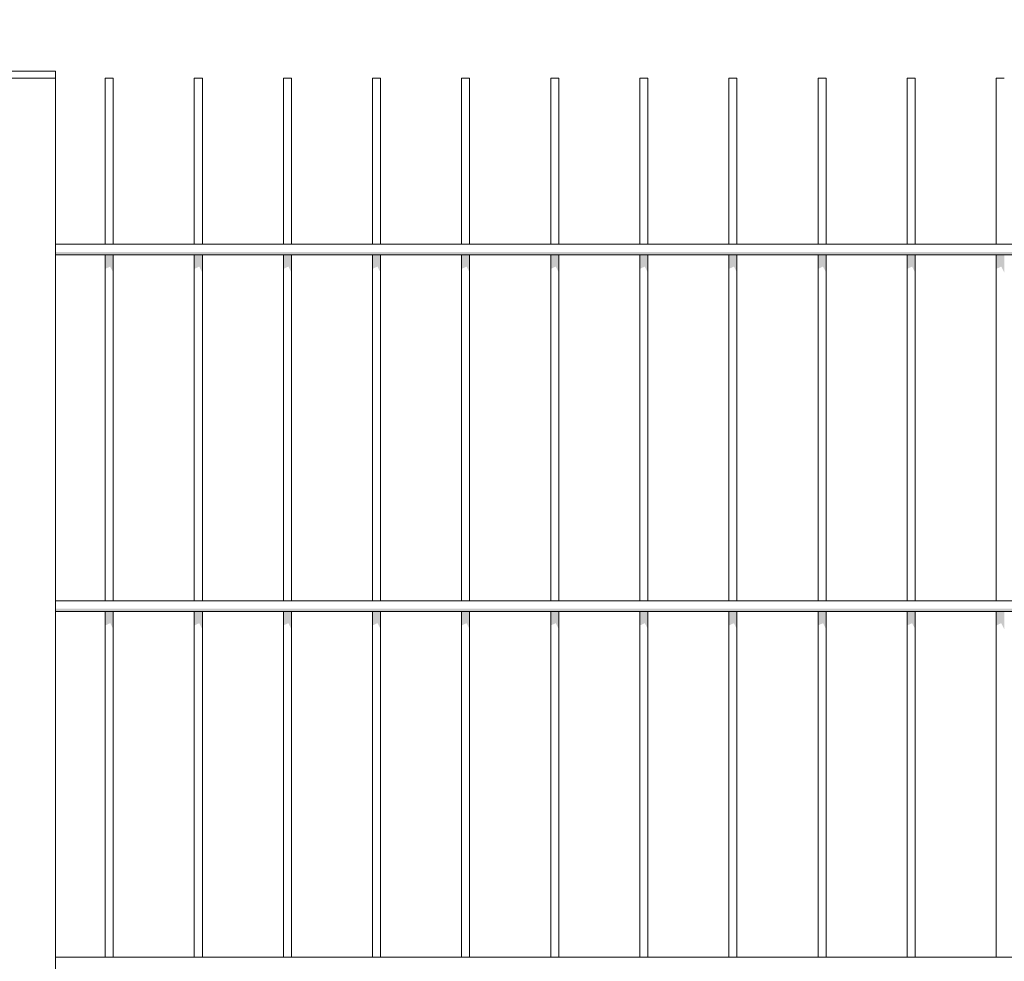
# Model space of a CAD drawing. Header units: metres. Extents: x -111 to -1, y -8 to 26.
# Tile 1038 of 1056: x -6.323 to -5.77, y 0.077 to 0.605. Entities that reach past the tile are written whole.
import ezdxf

# ---------------------------------------------------------------- set-up
doc = ezdxf.new("R2010")
doc.units = ezdxf.units.M
doc.header["$MEASUREMENT"] = 0
doc.layers.add('40 Absturzsicherung', color=7, linetype='Continuous')
doc.layers.add('94 Genehmigungsplanung Bemaßung', color=7, linetype='Continuous')
doc.styles.add('ERSTELLTER_STIL_2', font='arial.ttf')
doc.dimstyles.new('ERSTELLTER_STIL__1', dxfattribs={"dimtxt": 0.25, "dimasz": 0.19, "dimexe": 0.18, "dimexo": 0.1, "dimgap": 0, "dimtad": 1, "dimtih": 1, "dimtoh": 1, "dimzin": 0, "dimdsep": 46, "dimtxsty": 'ERSTELLTER_STIL_2', "dimblk": 'ARROWHEAD_6', "dimblk1": 'ARROWHEAD_6', "dimblk2": 'ARROWHEAD_6', "dimcen": 0.09, "dimclrd": 7, "dimclre": 7, "dimclrt": 7, "dimazin": 0, "dimtfac": 1, "dimtdec": 4, "dimtmove": 0, "dimatfit": 3, "dimfxl": 1, "dimtolj": 1, "dimtzin": 0, "dimarcsym": 0})

# ---------------------------------------------------------------- blocks, each defined once
blk = doc.blocks.new('*D130', base_point=(-27236.13209, 0))
at = {"layer": '94 Genehmigungsplanung Bemaßung', "color": 7, "linetype": 'Continuous', "lineweight": 13}
for p, q in [((-17.34109, 9.38425), (-17.34109, 9.75925)), ((-2.34191, 9.38425), (-2.34191, 9.75925)), ((-17.24109, 9.67175), (-17.44109, 9.47175)), ((-2.44191, 9.47175), (-2.24191, 9.67175)), ((-17.34109, 9.57175), (-2.34191, 9.57175)), ((-2.34191, 9.57175), (-2.19191, 9.57175))]:
    blk.add_line(p, q, dxfattribs=at)
at = {"layer": '94 Genehmigungsplanung Bemaßung', "color": 7, "lineweight": 13, "insert": (-10.27049, 9.62175), "char_height": 0.25, "attachment_point": 7, "style": 'ERSTELLTER_STIL_2'}
blk.add_mtext('\\A1;{\\pql;\\fArial|b0|i0|c0|p0;\\W1.000000;15,00}', dxfattribs=at)
blk = doc.blocks.new('ARROWHEAD_6')
at = {"color": 0, "linetype": 'Continuous', "lineweight": 0}
for p, q in [((-0.5, -0.5), (0.5, 0.5)), ((0, 0), (-1, 0))]:
    blk.add_line(p, q, dxfattribs=at)

msp = doc.modelspace()

# ---------------------------------------------------------------- hatches: boundary and pattern name
at = {"layer": '40 Absturzsicherung', "linetype": 'Continuous', "lineweight": 0, "true_color": 0x000000}
for points in [[(-6.30269, 0.47496), (-6.30269, 0.47346), (-4.81805, 0.47346), (-4.81805, 0.47496)], [(-6.27472, 0.47346), (-6.27472, 0.46558), (-6.27192, 0.46687), (-6.27192, 0.47346)], [(-6.27192, 0.46687), (-6.2702, 0.46351), (-6.2702, 0.47346), (-6.27192, 0.47346)], [(-6.22472, 0.46558), (-6.22192, 0.46687), (-6.22192, 0.47346), (-6.22472, 0.47346)], [(-6.22192, 0.46687), (-6.2202, 0.46351), (-6.2202, 0.47346), (-6.22192, 0.47346)], [(-6.17472, 0.46558), (-6.17192, 0.46687), (-6.17192, 0.47346), (-6.17472, 0.47346)], [(-6.17192, 0.46687), (-6.1702, 0.46351), (-6.1702, 0.47346), (-6.17192, 0.47346)], [(-6.12472, 0.46558), (-6.12192, 0.46687), (-6.12192, 0.47346), (-6.12472, 0.47346)], [(-6.12192, 0.46687), (-6.1202, 0.46351), (-6.1202, 0.47346), (-6.12192, 0.47346)], [(-6.07472, 0.46558), (-6.07192, 0.46687), (-6.07192, 0.47346), (-6.07472, 0.47346)], [(-6.07192, 0.46687), (-6.0702, 0.46351), (-6.0702, 0.47346), (-6.07192, 0.47346)], [(-6.02472, 0.46558), (-6.02192, 0.46687), (-6.02192, 0.47346), (-6.02472, 0.47346)], [(-6.02192, 0.46687), (-6.0202, 0.46351), (-6.0202, 0.47346), (-6.02192, 0.47346)], [(-5.97472, 0.46558), (-5.97192, 0.46687), (-5.97192, 0.47346), (-5.97472, 0.47346)], [(-5.97192, 0.47346), (-5.97192, 0.46687), (-5.9702, 0.46351), (-5.9702, 0.47346)], [(-5.92472, 0.47346), (-5.92472, 0.46558), (-5.92192, 0.46687), (-5.92192, 0.47346)], [(-5.92192, 0.46687), (-5.9202, 0.46351), (-5.9202, 0.47346), (-5.92192, 0.47346)], [(-5.87472, 0.47346), (-5.87472, 0.46558), (-5.87192, 0.46687), (-5.87192, 0.47346)], [(-5.87192, 0.46687), (-5.8702, 0.46351), (-5.8702, 0.47346), (-5.87192, 0.47346)], [(-5.82192, 0.47346), (-5.82472, 0.47346), (-5.82472, 0.46558), (-5.82192, 0.46687)], [(-5.8202, 0.47346), (-5.82192, 0.47346), (-5.82192, 0.46687), (-5.8202, 0.46351)], [(-5.77472, 0.47346), (-5.77472, 0.46558), (-5.77192, 0.46687), (-5.77192, 0.47346)], [(-5.77192, 0.47346), (-5.77192, 0.46687), (-5.7702, 0.46351), (-5.7702, 0.47346)], [(-6.30269, 0.27496), (-6.30269, 0.27346), (-4.81805, 0.27346), (-4.81805, 0.27496)], [(-6.27472, 0.26558), (-6.27192, 0.26687), (-6.27192, 0.27346), (-6.27472, 0.27346)], [(-6.27192, 0.26687), (-6.2702, 0.26351), (-6.2702, 0.27346), (-6.27192, 0.27346)], [(-6.22472, 0.26558), (-6.22192, 0.26687), (-6.22192, 0.27346), (-6.22472, 0.27346)], [(-6.22192, 0.26687), (-6.2202, 0.26351), (-6.2202, 0.27346), (-6.22192, 0.27346)], [(-6.17472, 0.26558), (-6.17192, 0.26687), (-6.17192, 0.27346), (-6.17472, 0.27346)], [(-6.17192, 0.26687), (-6.1702, 0.26351), (-6.1702, 0.27346), (-6.17192, 0.27346)], [(-6.12472, 0.26558), (-6.12192, 0.26687), (-6.12192, 0.27346), (-6.12472, 0.27346)], [(-6.12192, 0.26687), (-6.1202, 0.26351), (-6.1202, 0.27346), (-6.12192, 0.27346)], [(-6.07472, 0.26558), (-6.07192, 0.26687), (-6.07192, 0.27346), (-6.07472, 0.27346)], [(-6.07192, 0.26687), (-6.0702, 0.26351), (-6.0702, 0.27346), (-6.07192, 0.27346)], [(-6.02472, 0.26558), (-6.02192, 0.26687), (-6.02192, 0.27346), (-6.02472, 0.27346)], [(-6.02192, 0.26687), (-6.0202, 0.26351), (-6.0202, 0.27346), (-6.02192, 0.27346)], [(-5.97472, 0.26558), (-5.97192, 0.26687), (-5.97192, 0.27346), (-5.97472, 0.27346)], [(-5.97192, 0.27346), (-5.97192, 0.26687), (-5.9702, 0.26351), (-5.9702, 0.27346)], [(-5.92472, 0.27346), (-5.92472, 0.26558), (-5.92192, 0.26687), (-5.92192, 0.27346)], [(-5.92192, 0.26687), (-5.9202, 0.26351), (-5.9202, 0.27346), (-5.92192, 0.27346)], [(-5.87472, 0.27346), (-5.87472, 0.26558), (-5.87192, 0.26687), (-5.87192, 0.27346)], [(-5.87192, 0.26687), (-5.8702, 0.26351), (-5.8702, 0.27346), (-5.87192, 0.27346)], [(-5.82192, 0.27346), (-5.82472, 0.27346), (-5.82472, 0.26558), (-5.82192, 0.26687)], [(-5.82192, 0.26687), (-5.8202, 0.26351), (-5.8202, 0.27346), (-5.82192, 0.27346)], [(-5.77472, 0.27346), (-5.77472, 0.26558), (-5.77192, 0.26687), (-5.77192, 0.27346)], [(-5.77192, 0.27346), (-5.77192, 0.26687), (-5.7702, 0.26351), (-5.7702, 0.27346)]]:
    msp.add_hatch(color=18, dxfattribs=at).paths.add_polyline_path(points)

# ---------------------------------------------------------------- linework, layer by layer
at = {"layer": '40 Absturzsicherung', "color": 7, "linetype": 'Continuous', "lineweight": 13}
for p, q in [((-6.30269, 0.57646), (-6.34269, 0.57646)), ((-6.30269, 0.57246), (-6.30269, 0.57646)), ((-6.30269, 0.57246), (-6.34269, 0.57246)), ((-6.30269, -0.25319), (-6.30269, 0.57246)), ((-6.27192, 0.57246), (-6.27472, 0.57246)), ((-6.27472, 0.47946), (-6.27472, 0.57246)), ((-6.2702, 0.57246), (-6.27192, 0.57246)), ((-6.2702, 0.47946), (-6.2702, 0.57246)), ((-6.22192, 0.57246), (-6.22472, 0.57246)), ((-6.22472, 0.47946), (-6.22472, 0.57246)), ((-6.2202, 0.57246), (-6.22192, 0.57246)), ((-6.2202, 0.47946), (-6.2202, 0.57246)), ((-6.17192, 0.57246), (-6.17472, 0.57246)), ((-6.17472, 0.47946), (-6.17472, 0.57246)), ((-6.1702, 0.57246), (-6.17192, 0.57246)), ((-6.1702, 0.47946), (-6.1702, 0.57246)), ((-6.12192, 0.57246), (-6.12472, 0.57246)), ((-6.12472, 0.47946), (-6.12472, 0.57246)), ((-6.1202, 0.57246), (-6.12192, 0.57246)), ((-6.1202, 0.47946), (-6.1202, 0.57246)), ((-6.07192, 0.57246), (-6.07472, 0.57246)), ((-6.07472, 0.47946), (-6.07472, 0.57246)), ((-6.0702, 0.57246), (-6.07192, 0.57246)), ((-6.0702, 0.47946), (-6.0702, 0.57246)), ((-6.02192, 0.57246), (-6.02472, 0.57246)), ((-6.02472, 0.47946), (-6.02472, 0.57246)), ((-6.0202, 0.57246), (-6.02192, 0.57246)), ((-6.0202, 0.47946), (-6.0202, 0.57246)), ((-5.97192, 0.57246), (-5.97472, 0.57246)), ((-5.97472, 0.47946), (-5.97472, 0.57246)), ((-5.9702, 0.57246), (-5.97192, 0.57246)), ((-5.9702, 0.47946), (-5.9702, 0.57246)), ((-5.92192, 0.57246), (-5.92472, 0.57246)), ((-5.92472, 0.47946), (-5.92472, 0.57246)), ((-5.9202, 0.57246), (-5.92192, 0.57246)), ((-5.9202, 0.47946), (-5.9202, 0.57246)), ((-5.87192, 0.57246), (-5.87472, 0.57246)), ((-5.87472, 0.47946), (-5.87472, 0.57246)), ((-5.8702, 0.57246), (-5.87192, 0.57246)), ((-5.8702, 0.47946), (-5.8702, 0.57246)), ((-5.82192, 0.57246), (-5.82472, 0.57246)), ((-5.82472, 0.47946), (-5.82472, 0.57246)), ((-5.8202, 0.57246), (-5.82192, 0.57246)), ((-5.8202, 0.47946), (-5.8202, 0.57246)), ((-5.77192, 0.57246), (-5.77472, 0.57246)), ((-5.77472, 0.47946), (-5.77472, 0.57246)), ((-5.7702, 0.57246), (-5.77192, 0.57246)), ((-6.30269, 0.47946), (-4.81805, 0.47946)), ((-6.30269, 0.47346), (-4.81805, 0.47346)), ((-6.27472, 0.27946), (-6.27472, 0.47346)), ((-6.2702, 0.27946), (-6.2702, 0.47346)), ((-6.22472, 0.27946), (-6.22472, 0.47346)), ((-6.2202, 0.27946), (-6.2202, 0.47346)), ((-6.17472, 0.27946), (-6.17472, 0.47346)), ((-6.1702, 0.27946), (-6.1702, 0.47346)), ((-6.12472, 0.27946), (-6.12472, 0.47346)), ((-6.1202, 0.27946), (-6.1202, 0.47346)), ((-6.07472, 0.27946), (-6.07472, 0.47346)), ((-6.0702, 0.27946), (-6.0702, 0.47346)), ((-6.02472, 0.27946), (-6.02472, 0.47346)), ((-6.0202, 0.27946), (-6.0202, 0.47346)), ((-5.97472, 0.27946), (-5.97472, 0.47346)), ((-5.9702, 0.27946), (-5.9702, 0.47346)), ((-5.92472, 0.27946), (-5.92472, 0.47346)), ((-5.9202, 0.27946), (-5.9202, 0.47346)), ((-5.87472, 0.27946), (-5.87472, 0.47346)), ((-5.8702, 0.27946), (-5.8702, 0.47346)), ((-5.82472, 0.27946), (-5.82472, 0.47346)), ((-5.8202, 0.27946), (-5.8202, 0.47346)), ((-5.77472, 0.27946), (-5.77472, 0.47346)), ((-6.30269, 0.27946), (-4.81805, 0.27946)), ((-6.30269, 0.27346), (-4.81805, 0.27346)), ((-6.27472, 0.07946), (-6.27472, 0.27346)), ((-6.2702, 0.07946), (-6.2702, 0.27346)), ((-6.22472, 0.07946), (-6.22472, 0.27346)), ((-6.2202, 0.07946), (-6.2202, 0.27346)), ((-6.17472, 0.07946), (-6.17472, 0.27346)), ((-6.1702, 0.07946), (-6.1702, 0.27346)), ((-6.12472, 0.07946), (-6.12472, 0.27346)), ((-6.1202, 0.07946), (-6.1202, 0.27346)), ((-6.07472, 0.07946), (-6.07472, 0.27346)), ((-6.0702, 0.07946), (-6.0702, 0.27346)), ((-6.02472, 0.07946), (-6.02472, 0.27346)), ((-6.0202, 0.07946), (-6.0202, 0.27346)), ((-5.97472, 0.07946), (-5.97472, 0.27346)), ((-5.9702, 0.07946), (-5.9702, 0.27346)), ((-5.92472, 0.07946), (-5.92472, 0.27346)), ((-5.9202, 0.07946), (-5.9202, 0.27346)), ((-5.87472, 0.07946), (-5.87472, 0.27346)), ((-5.8702, 0.07946), (-5.8702, 0.27346)), ((-5.82472, 0.07946), (-5.82472, 0.27346)), ((-5.8202, 0.07946), (-5.8202, 0.27346)), ((-5.77472, 0.07946), (-5.77472, 0.27346)), ((-6.30269, 0.07946), (-4.81804, 0.07946))]:
    msp.add_line(p, q, dxfattribs=at)

# ---------------------------------------------------------------- dimensions: what is measured, and where the dimension line sits
at = {"layer": '94 Genehmigungsplanung Bemaßung', "color": 7, "linetype": 'Continuous', "lineweight": 13}
dim = msp.add_linear_dim(base=(-2.34191, 9.57175), p1=(-17.34109, -0.4), p2=(-2.34191, 25.35), dimstyle='ERSTELLTER_STIL__1', dxfattribs=at)
dim.commit()
dim.dimension.update_dxf_attribs({"geometry": '*D130', "text_midpoint": (-9.85171, 9.74675), "dimtype": 160})

doc.saveas('drawing.dxf')
